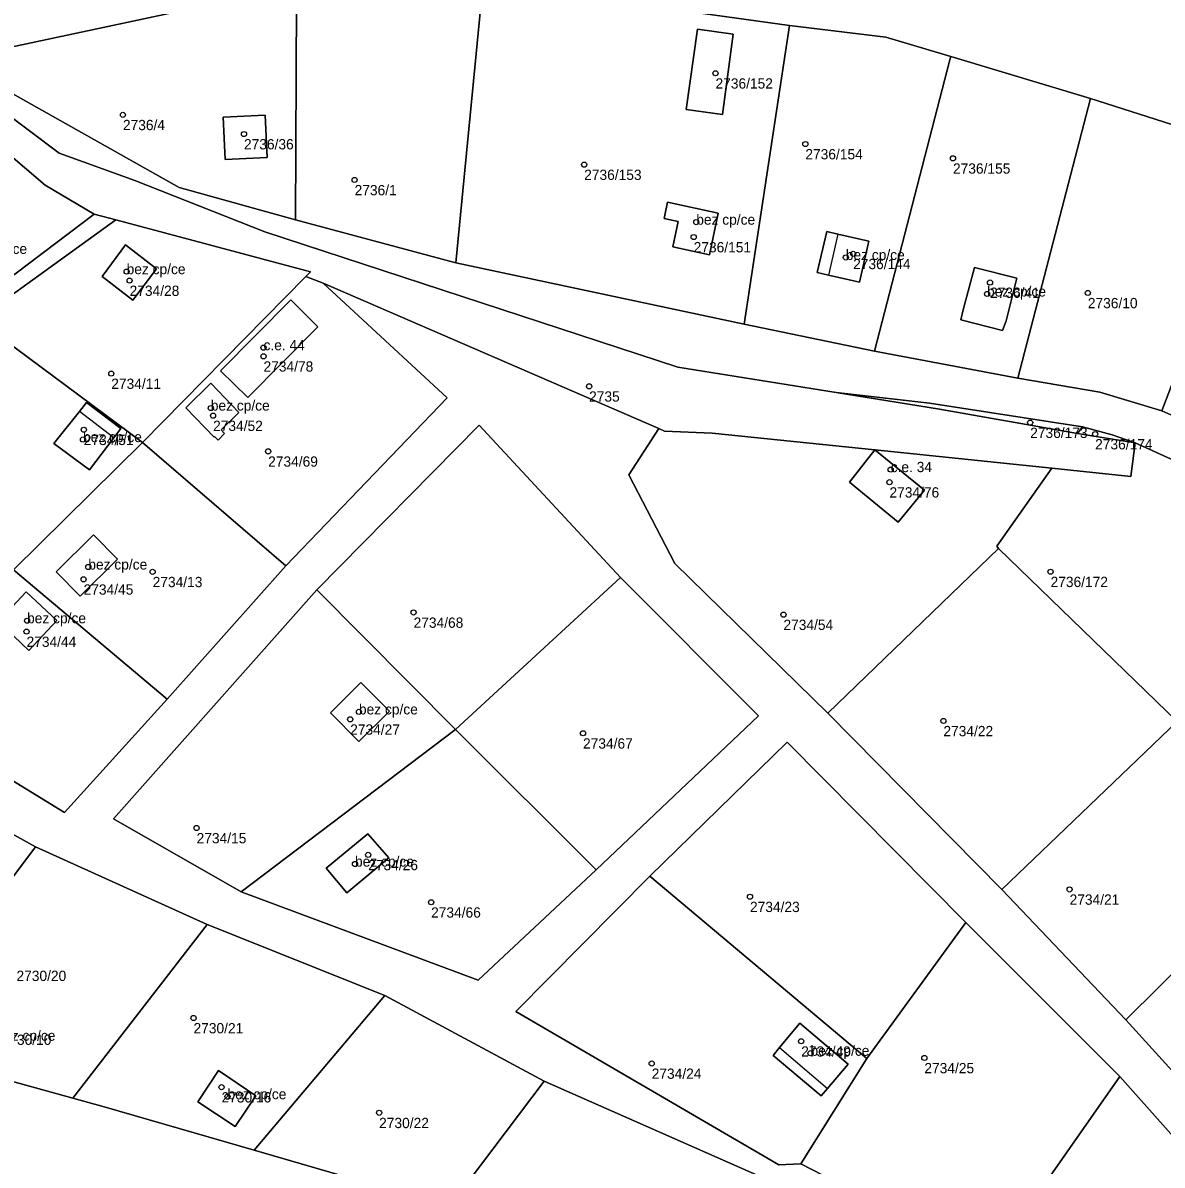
# Model space of a CAD drawing. Extents: x -878211 to -870363, y -1058464 to -1052522.
# Drawn here: x -873093.1 to -872982.4, y -1055525.1 to -1055414.1 of the extents above; entities that cross this region are included whole.
import ezdxf

# ---------------------------------------------------------------- set-up
doc = ezdxf.new("R2010")
doc.units = 0
for name, color, linetype in [('Vrstva 50', 7, 'Continuous'), ('Vrstva 51', 7, 'Continuous'), ('Vrstva 52', 7, 'Continuous')]:
    doc.layers.add(name, color=color, linetype=linetype)

msp = doc.modelspace()

# ---------------------------------------------------------------- linework, layer by layer
at = {"layer": 'Vrstva 50'}
for centre in [(-873025.83, -1055418.98994), (-873083.4, -1055423.02994), (-873071.64, -1055424.89994), (-873017.1, -1055425.86994), (-873002.76, -1055427.25994), (-873038.59, -1055427.86994), (-873060.89, -1055429.35994), (-873027.7, -1055433.45994), (-873027.95, -1055434.90994), (-873013.17, -1055436.88994), (-873012.46, -1055436.53994), (-873083.04, -1055438.26994), (-873082.75, -1055439.13994), (-872999.16, -1055439.32994), (-872999.45, -1055440.43994), (-872989.66, -1055440.33994), (-873069.74, -1055445.65994), (-873069.74, -1055446.49994), (-873084.53, -1055448.17994), (-873038.11, -1055449.41994), (-873074.86, -1055451.52994), (-873074.64, -1055452.26994), (-873087.2, -1055453.63994), (-872995.26, -1055452.94994), (-873087.28, -1055454.58994), (-872988.95, -1055454.05994), (-873069.29, -1055455.73994), (-873008.81, -1055457.50994), (-873008.93, -1055458.73994), (-873086.76, -1055466.97994), (-873087.22, -1055468.17994), (-873080.51, -1055467.44994), (-872993.28, -1055467.43994), (-873055.16, -1055471.39994), (-873019.23, -1055471.60994), (-873092.71, -1055472.19994), (-873092.76, -1055473.25994), (-873060.47, -1055481.05994), (-873061.32, -1055481.78994), (-873003.69, -1055481.93994), (-873038.7, -1055483.13994), (-873076.24, -1055492.34994), (-873059.57, -1055494.95994), (-873060.85, -1055495.84994), (-872991.43, -1055498.31994), (-873022.48, -1055499.02994), (-873053.46, -1055499.56994), (-873076.54, -1055510.81994), (-873017.51, -1055513.07994), (-873016.6, -1055514.23994), (-873005.54, -1055514.69994), (-873032.03, -1055515.23994), (-873073.82, -1055517.53994), (-873073.24, -1055518.45994), (-873058.51, -1055520.02994)]:
    msp.add_circle(centre, 0.25, dxfattribs=at)
at = {"layer": 'Vrstva 51'}
for points in [[(-873047.87, -1055410.28), (-873066.54, -1055411.92), (-873066.63, -1055433.24), (-873051.06, -1055437.4), (-873048.54, -1055411.41)], [(-873023.04, -1055443.38), (-873018.63, -1055414.36), (-873047.87, -1055410.28), (-873048.54, -1055411.41), (-873051.06, -1055437.4)], [(-873097.82, -1055417.19), (-873095.13, -1055420.41), (-873077.93, -1055430.09), (-873066.63, -1055433.24), (-873066.54, -1055411.92), (-873075.45, -1055412.42)], [(-873027.59, -1055414.71), (-873024.1, -1055415.2), (-873025.14, -1055422.99), (-873028.67, -1055422.52)], [(-873027.59, -1055414.71), (-873028.67, -1055422.52), (-873025.14, -1055422.99), (-873024.1, -1055415.2)], [(-873003.06, -1055417.68), (-873002.98, -1055417.36), (-873009.28, -1055415.47), (-873018.63, -1055414.36), (-873023.04, -1055443.38), (-873010.37, -1055446.01)], [(-873010.37, -1055446.01), (-872996.47, -1055448.61), (-872989.39, -1055421.43), (-873002.98, -1055417.36), (-873003.06, -1055417.68)], [(-873086.18, -1055432.7), (-873090.95, -1055429.88), (-873103.5, -1055419.17), (-873108.07, -1055420.76), (-873109.19, -1055420.94), (-873123.2, -1055425.9), (-873102.71, -1055445.16)], [(-873065.17, -1055438.28), (-873065.62, -1055438.74), (-873063.96, -1055439.4), (-873031.34, -1055453.53), (-873030.78, -1055453.77), (-873026.16, -1055453.96), (-873010.34, -1055455.59), (-872993.17, -1055457.37), (-872985.48, -1055458.17), (-872985.07, -1055454.9), (-872990.67, -1055454), (-873004.06, -1055451.63), (-873014.1, -1055450.01), (-873029.49, -1055447.54), (-873069.6, -1055434.41), (-873082.25, -1055429.4), (-873089.6, -1055426.75), (-873100.9, -1055418.26), (-873103.5, -1055419.17), (-873090.95, -1055429.88), (-873086.18, -1055432.7), (-873084.09, -1055433.22)], [(-872989.39, -1055421.43), (-872996.47, -1055448.61), (-872988.48, -1055449.99), (-872982.46, -1055451.81), (-872973.27, -1055427.7), (-872980.69, -1055424.22)], [(-873073.48, -1055427.36), (-873073.65, -1055423.26), (-873069.59, -1055423.07), (-873069.37, -1055427.19)], [(-873073.48, -1055427.36), (-873069.37, -1055427.19), (-873069.59, -1055423.07), (-873073.65, -1055423.26)], [(-872982.46, -1055451.81), (-872980.43, -1055452.7), (-872977.49, -1055454.45), (-872974.23, -1055456.58), (-872971.11, -1055458.8), (-872959.07, -1055434.7), (-872973.27, -1055427.7)], [(-873030.82, -1055433.09), (-873030.51, -1055431.53), (-873025.56, -1055432.58), (-873026.42, -1055436.64), (-873029.99, -1055435.87), (-873029.45, -1055433.39)], [(-873030.82, -1055433.09), (-873029.45, -1055433.39), (-873029.99, -1055435.87), (-873026.42, -1055436.64), (-873025.56, -1055432.58), (-873030.51, -1055431.53)], [(-873084.09, -1055433.22), (-873086.18, -1055432.7), (-873102.71, -1055445.16), (-873110.81, -1055452.7), (-873109.94, -1055453.4), (-873097.56, -1055442.95)], [(-873097.56, -1055442.95), (-873081.51, -1055454.89), (-873065.62, -1055438.74), (-873065.17, -1055438.28), (-873084.09, -1055433.22)], [(-873015.94, -1055438.34), (-873014.85, -1055438.61), (-873011.84, -1055439.29), (-873010.92, -1055435.32), (-873013.94, -1055434.62), (-873015, -1055434.38)], [(-873015.94, -1055438.34), (-873015, -1055434.38), (-873013.94, -1055434.62), (-873010.92, -1055435.32), (-873011.84, -1055439.29), (-873014.85, -1055438.61)], [(-873085.42, -1055438.73), (-873083.14, -1055435.68), (-873080.13, -1055438.01), (-873082.42, -1055441.03)], [(-873085.42, -1055438.73), (-873082.42, -1055441.03), (-873080.13, -1055438.01), (-873083.14, -1055435.68)], [(-873001.99, -1055442.94), (-872997.95, -1055443.98), (-872997.6, -1055443.04), (-872996.55, -1055438.92), (-873000.68, -1055437.87), (-873001.77, -1055441.97)], [(-873001.99, -1055442.94), (-873001.77, -1055441.97), (-873000.68, -1055437.87), (-872996.55, -1055438.92), (-872997.6, -1055443.04), (-872997.95, -1055443.98)], [(-873063.96, -1055439.4), (-873065.62, -1055438.74), (-873081.51, -1055454.89), (-873067.57, -1055466.86), (-873051.91, -1055450.53)], [(-873064.46, -1055443.63), (-873067.1, -1055441.01), (-873073.91, -1055447.92), (-873071.28, -1055450.52)], [(-873064.46, -1055443.63), (-873071.28, -1055450.52), (-873073.91, -1055447.92), (-873067.1, -1055441.01)], [(-873097.56, -1055442.95), (-873109.94, -1055453.4), (-873110.81, -1055452.7), (-873112.92, -1055454.8), (-873095.08, -1055468.61), (-873094.03, -1055467.27), (-873081.51, -1055454.89)], [(-873072.14, -1055451.95), (-873074.85, -1055449.11), (-873077.29, -1055451.52), (-873074.54, -1055454.35), (-873074.5, -1055454.3), (-873074.15, -1055454.64), (-873073.52, -1055454.01), (-873073.84, -1055453.66)], [(-873072.14, -1055451.95), (-873073.84, -1055453.66), (-873073.52, -1055454.01), (-873074.15, -1055454.64), (-873074.5, -1055454.3), (-873074.54, -1055454.35), (-873077.29, -1055451.52), (-873074.85, -1055449.11)], [(-872990.67, -1055454), (-872990.18, -1055453.34), (-873005.05, -1055451.06), (-873014.1, -1055450.01), (-873004.06, -1055451.63)], [(-873086.66, -1055457.53), (-873084.28, -1055454.43), (-873083.6, -1055453.53), (-873086.93, -1055450.98), (-873087.61, -1055451.86), (-873090.11, -1055454.98)], [(-873086.66, -1055457.53), (-873090.11, -1055454.98), (-873087.61, -1055451.86), (-873086.93, -1055450.98), (-873083.6, -1055453.53), (-873084.28, -1055454.43)], [(-873035.05, -1055468), (-873021.64, -1055481.45), (-873037.41, -1055496.42), (-873048.89, -1055507.15), (-873071.92, -1055498.56), (-873084.33, -1055491.46), (-873064.55, -1055469.19), (-873048.79, -1055453.18)], [(-873035.05, -1055468), (-873048.79, -1055453.18), (-873064.55, -1055469.19), (-873051.1, -1055482.76)], [(-873031.34, -1055453.53), (-873034.26, -1055458.02), (-873029.77, -1055466.63), (-873014.93, -1055481.2), (-872998.33, -1055465.17), (-872998.5, -1055464.94), (-872993.17, -1055457.37), (-873010.34, -1055455.59), (-873026.16, -1055453.96), (-873030.78, -1055453.77)], [(-872990.18, -1055453.34), (-872990.67, -1055454), (-872985.07, -1055454.9), (-872987.29, -1055454.12)], [(-873081.51, -1055454.89), (-873094.03, -1055467.27), (-873079.11, -1055479.84), (-873067.57, -1055466.86)], [(-873005.52, -1055459.5), (-873010.34, -1055455.59), (-873012.8, -1055458.74), (-873008.07, -1055462.61)], [(-873005.52, -1055459.5), (-873008.07, -1055462.61), (-873012.8, -1055458.74), (-873010.34, -1055455.59)], [(-872980.98, -1055481.99), (-872966.1, -1055467.05), (-872968.59, -1055465.08), (-872974.9, -1055460.41), (-872977.94, -1055458.48), (-872980.93, -1055456.79), (-872985.07, -1055454.9), (-872985.48, -1055458.17), (-872993.17, -1055457.37), (-872998.5, -1055464.94), (-872998.33, -1055465.17)], [(-873086.26, -1055463.86), (-873083.91, -1055466.22), (-873087.54, -1055469.83), (-873089.9, -1055467.45)], [(-873086.26, -1055463.86), (-873089.9, -1055467.45), (-873087.54, -1055469.83), (-873083.91, -1055466.22)], [(-873014.93, -1055481.2), (-872998.02, -1055498.34), (-872980.98, -1055481.99), (-872998.33, -1055465.17)], [(-873094.03, -1055467.27), (-873095.08, -1055468.61), (-873106.55, -1055480.12), (-873089.09, -1055490.85), (-873079.11, -1055479.84)], [(-873051.1, -1055482.76), (-873037.41, -1055496.42), (-873021.64, -1055481.45), (-873035.05, -1055468)], [(-873051.1, -1055482.76), (-873064.55, -1055469.19), (-873084.33, -1055491.46), (-873071.92, -1055498.56)], [(-873089.83, -1055472.18), (-873092.55, -1055475.08), (-873095.52, -1055472.29), (-873092.79, -1055469.39)], [(-873089.83, -1055472.18), (-873092.79, -1055469.39), (-873095.52, -1055472.29), (-873092.55, -1055475.08)], [(-873063.24, -1055481.16), (-873060.48, -1055483.94), (-873057.51, -1055480.99), (-873060.27, -1055478.21)], [(-873063.24, -1055481.16), (-873060.27, -1055478.21), (-873057.51, -1055480.99), (-873060.48, -1055483.94)], [(-872980.98, -1055481.99), (-872998.02, -1055498.34), (-872985.98, -1055510.98), (-872969.83, -1055495.01)], [(-873051.1, -1055482.76), (-873071.92, -1055498.56), (-873048.89, -1055507.15), (-873037.41, -1055496.42)], [(-873106.42, -1055513.6), (-873091.89, -1055494.17), (-873109.82, -1055484.24), (-873123.2, -1055506.46)], [(-873032.22, -1055497.03), (-873011.13, -1055514.75), (-873001.52, -1055501.54), (-873018.87, -1055484.01)], [(-873057.58, -1055495.25), (-873059.61, -1055492.9), (-873063.65, -1055496.25), (-873061.64, -1055498.65)], [(-873057.58, -1055495.25), (-873061.64, -1055498.65), (-873063.65, -1055496.25), (-873059.61, -1055492.9)], [(-873088.25, -1055518.61), (-873075.23, -1055501.72), (-873091.89, -1055494.17), (-873106.42, -1055513.6)], [(-872958.18, -1055507.81), (-872969.83, -1055495.01), (-872985.98, -1055510.98), (-872974.43, -1055523.69)], [(-873011.13, -1055514.75), (-873032.22, -1055497.03), (-873045.23, -1055510.19), (-873019.69, -1055525.09), (-873017.55, -1055525)], [(-873070.64, -1055523.65), (-873057.95, -1055508.64), (-873075.23, -1055501.72), (-873088.25, -1055518.61), (-873085.22, -1055519.44)], [(-872999.11, -1055534.47), (-872986.56, -1055516.49), (-873001.52, -1055501.54), (-873011.13, -1055514.75), (-873017.55, -1055525)], [(-873057.95, -1055508.64), (-873070.64, -1055523.65), (-873059.74, -1055526.84), (-873052.34, -1055530.04), (-873042.49, -1055516.97)], [(-873019.61, -1055513.7), (-873020.24, -1055514.47), (-873015.55, -1055518.38), (-873014.95, -1055517.68), (-873012.95, -1055515.31), (-873017.65, -1055511.33)], [(-873019.61, -1055513.7), (-873017.65, -1055511.33), (-873012.95, -1055515.31), (-873014.95, -1055517.68), (-873015.55, -1055518.38), (-873020.24, -1055514.47)], [(-873074.11, -1055515.93), (-873076.11, -1055518.95), (-873072.5, -1055521.36), (-873070.49, -1055518.37)], [(-873074.11, -1055515.93), (-873070.49, -1055518.37), (-873072.5, -1055521.36), (-873076.11, -1055518.95)], [(-873028.63, -1055539.58), (-873020.16, -1055526.81), (-873042.49, -1055516.97), (-873052.34, -1055530.04)], [(-872999.11, -1055534.47), (-872983.61, -1055544.39), (-872971.94, -1055532.93), (-872986.56, -1055516.49)]]:
    msp.add_lwpolyline(points, close=True, dxfattribs=at)
for points in [[(-873047.87, -1055410.28), (-873018.63, -1055414.36), (-873009.28, -1055415.47), (-873002.98, -1055417.36), (-872989.39, -1055421.43), (-872980.69, -1055424.22), (-872973.27, -1055427.7), (-872959.07, -1055434.7), (-872951.47, -1055437.7), (-872941.08, -1055445.95), (-872931.7, -1055453.28), (-872929.32, -1055455.63), (-872919.47, -1055465.34), (-872911.36, -1055473.34), (-872910.63, -1055474.2), (-872903.09, -1055484.11), (-872894.04, -1055495.39)], [(-873247.1, -1055524.38), (-873213.4, -1055490.21), (-873199.73, -1055475.85), (-873188.34, -1055470.44), (-873187.77, -1055467.34), (-873187.03, -1055463.36), (-873175.48, -1055452.99), (-873173.39, -1055451.05), (-873156.01, -1055442.82), (-873149.02, -1055439.5), (-873123.2, -1055425.9), (-873109.19, -1055420.94), (-873108.07, -1055420.76), (-873103.5, -1055419.17), (-873100.9, -1055418.26), (-873097.82, -1055417.19), (-873075.45, -1055412.42)], [(-872980.43, -1055452.7), (-872982.46, -1055451.81), (-872988.48, -1055449.99), (-872996.47, -1055448.61), (-873010.37, -1055446.01), (-873023.04, -1055443.38), (-873051.06, -1055437.4), (-873066.63, -1055433.24), (-873077.93, -1055430.09), (-873095.13, -1055420.41), (-873097.82, -1055417.19), (-873100.9, -1055418.26), (-873089.6, -1055426.75), (-873082.25, -1055429.4), (-873069.6, -1055434.41), (-873029.49, -1055447.54), (-873014.1, -1055450.01), (-873005.05, -1055451.06), (-872990.18, -1055453.34), (-872987.29, -1055454.12), (-872985.07, -1055454.9), (-872980.93, -1055456.79)], [(-872891.16, -1055568.47), (-872898.83, -1055576.38), (-872892.53, -1055585.35), (-872898.76, -1055596.43), (-872906.47, -1055602.36), (-872918.48, -1055587.88), (-872917.26, -1055586.33), (-872929.04, -1055576.67), (-872941.71, -1055561.99), (-872952.34, -1055549.39), (-872948.53, -1055545.66), (-872959.31, -1055532.53), (-872963.32, -1055536.21), (-872974.43, -1055523.69), (-872985.98, -1055510.98), (-872998.02, -1055498.34), (-873014.93, -1055481.2), (-873029.77, -1055466.63), (-873034.26, -1055458.02), (-873031.34, -1055453.53), (-873063.96, -1055439.4), (-873051.91, -1055450.53)], [(-873051.91, -1055450.53), (-873067.57, -1055466.86), (-873079.11, -1055479.84), (-873089.09, -1055490.85), (-873106.55, -1055480.12), (-873113.02, -1055485.1), (-873113.84, -1055484.44), (-873120.07, -1055495.81), (-873124.04, -1055506.1), (-873123.2, -1055506.46), (-873109.82, -1055484.24), (-873091.89, -1055494.17), (-873075.23, -1055501.72), (-873057.95, -1055508.64), (-873042.49, -1055516.97), (-873020.16, -1055526.81), (-873007.18, -1055532.97), (-872992.96, -1055539.61), (-872985.86, -1055548.19), (-872978.91, -1055557.75)], [(-872972.28, -1055562.33), (-872983.61, -1055544.39), (-872999.11, -1055534.47), (-873017.55, -1055525), (-873019.69, -1055525.09), (-873045.23, -1055510.19), (-873032.22, -1055497.03), (-873018.87, -1055484.01), (-873001.52, -1055501.54), (-872986.56, -1055516.49), (-872971.94, -1055532.93)], [(-872978.21, -1055586.79), (-872985.27, -1055573.71), (-872992.23, -1055568.32), (-873008.8, -1055554.46), (-873024.08, -1055541.53), (-873028.63, -1055539.58), (-873052.34, -1055530.04), (-873059.74, -1055526.84), (-873070.64, -1055523.65), (-873085.22, -1055519.44), (-873088.25, -1055518.61), (-873106.42, -1055513.6)]]:
    msp.add_lwpolyline(points, dxfattribs=at)
at = {"layer": 'Vrstva 52'}
for points in [[(-873030.82, -1055433.09), (-873029.45, -1055433.39), (-873029.99, -1055435.87), (-873026.42, -1055436.64), (-873025.56, -1055432.58), (-873030.51, -1055431.53)], [(-873013.94, -1055434.62), (-873014.85, -1055438.61), (-873011.84, -1055439.29), (-873010.92, -1055435.32)], [(-873083.14, -1055435.68), (-873085.42, -1055438.73), (-873082.42, -1055441.03), (-873080.13, -1055438.01)], [(-873001.77, -1055441.97), (-873001.99, -1055442.94), (-872997.95, -1055443.98), (-872997.6, -1055443.04), (-872996.55, -1055438.92), (-873000.68, -1055437.87)], [(-873073.91, -1055447.92), (-873071.28, -1055450.52), (-873064.46, -1055443.63), (-873067.1, -1055441.01)], [(-873074.85, -1055449.11), (-873077.29, -1055451.52), (-873074.54, -1055454.35), (-873074.5, -1055454.3), (-873074.15, -1055454.64), (-873073.52, -1055454.01), (-873073.84, -1055453.66), (-873072.14, -1055451.95)], [(-873087.61, -1055451.86), (-873090.11, -1055454.98), (-873086.66, -1055457.53), (-873084.28, -1055454.43)], [(-873010.34, -1055455.59), (-873012.8, -1055458.74), (-873008.07, -1055462.61), (-873005.52, -1055459.5)], [(-873086.26, -1055463.86), (-873089.9, -1055467.45), (-873087.54, -1055469.83), (-873083.91, -1055466.22)], [(-873092.79, -1055469.39), (-873095.52, -1055472.29), (-873092.55, -1055475.08), (-873089.83, -1055472.18)], [(-873060.27, -1055478.21), (-873063.24, -1055481.16), (-873060.48, -1055483.94), (-873057.51, -1055480.99)], [(-873059.61, -1055492.9), (-873063.65, -1055496.25), (-873061.64, -1055498.65), (-873057.58, -1055495.25)], [(-873017.65, -1055511.33), (-873019.61, -1055513.7), (-873014.95, -1055517.68), (-873012.95, -1055515.31)], [(-873074.11, -1055515.93), (-873076.11, -1055518.95), (-873072.5, -1055521.36), (-873070.49, -1055518.37)]]:
    msp.add_lwpolyline(points, close=True, dxfattribs=at)

# ---------------------------------------------------------------- texts
at = {"layer": 'Vrstva 50'}
for s, p in [('2736/152', (-873025.83, -1055420.479)), ('2736/4', (-873083.4, -1055424.519)), ('2736/36', (-873071.64, -1055426.389)), ('2736/154', (-873017.1, -1055427.359)), ('2736/155', (-873002.76, -1055428.749)), ('2736/153', (-873038.59, -1055429.359)), ('2736/1', (-873060.89, -1055430.849)), ('bez cp/ce', (-873027.7, -1055433.71)), ('bez cp/ce', (-873098.43, -1055436.55)), ('2736/151', (-873027.95, -1055436.399)), ('bez cp/ce', (-873013.17, -1055437.139)), ('2736/144', (-873012.46, -1055438.029)), ('bez cp/ce', (-873083.04, -1055438.52)), ('2734/28', (-873082.75, -1055440.629)), ('bez cp/ce', (-872999.45, -1055440.69)), ('2736/41', (-872999.16, -1055440.819)), ('2736/10', (-872989.66, -1055441.829)), ('c.e. 44', (-873069.74, -1055445.909)), ('2734/78', (-873069.74, -1055447.989)), ('2734/11', (-873084.53, -1055449.669)), ('2735', (-873038.11, -1055450.909)), ('bez cp/ce', (-873074.86, -1055451.78)), ('2734/52', (-873074.64, -1055453.759)), ('2736/173', (-872995.26, -1055454.439)), ('bez cp/ce', (-873087.28, -1055454.84)), ('2734/51', (-873087.2, -1055455.129)), ('2736/174', (-872988.95, -1055455.549)), ('2734/69', (-873069.29, -1055457.229)), ('c.e. 34', (-873008.81, -1055457.76)), ('2734/76', (-873008.93, -1055460.229)), ('bez cp/ce', (-873086.76, -1055467.23)), ('2734/13', (-873080.51, -1055468.939)), ('2736/172', (-872993.28, -1055468.929)), ('2734/45', (-873087.22, -1055469.669)), ('bez cp/ce', (-873092.71, -1055472.45)), ('2734/68', (-873055.16, -1055472.889)), ('2734/54', (-873019.23, -1055473.099)), ('2734/44', (-873092.76, -1055474.749)), ('bez cp/ce', (-873060.47, -1055481.31)), ('2734/27', (-873061.32, -1055483.279)), ('2734/22', (-873003.69, -1055483.429)), ('2734/67', (-873038.7, -1055484.629)), ('2734/15', (-873076.24, -1055493.839)), ('bez cp/ce', (-873060.85, -1055496.1)), ('2734/26', (-873059.57, -1055496.449)), ('2734/21', (-872991.43, -1055499.809)), ('2734/66', (-873053.46, -1055501.059)), ('2734/23', (-873022.48, -1055500.519)), ('2730/20', (-873093.74, -1055507.219)), ('2730/21', (-873076.54, -1055512.309)), ('bez cp/ce', (-873095.68, -1055513.03)), ('2730/10', (-873095.18, -1055513.429)), ('2734/49', (-873017.51, -1055514.569)), ('bez cp/ce', (-873016.6, -1055514.49)), ('2734/24', (-873032.03, -1055516.729)), ('2734/25', (-873005.54, -1055516.189)), ('2730/16', (-873073.82, -1055519.029)), ('bez cp/ce', (-873073.24, -1055518.71)), ('2730/22', (-873058.51, -1055521.519))]:
    msp.add_text(s, height=0.999996, dxfattribs=at).set_placement(p)

doc.saveas('drawing.dxf')
